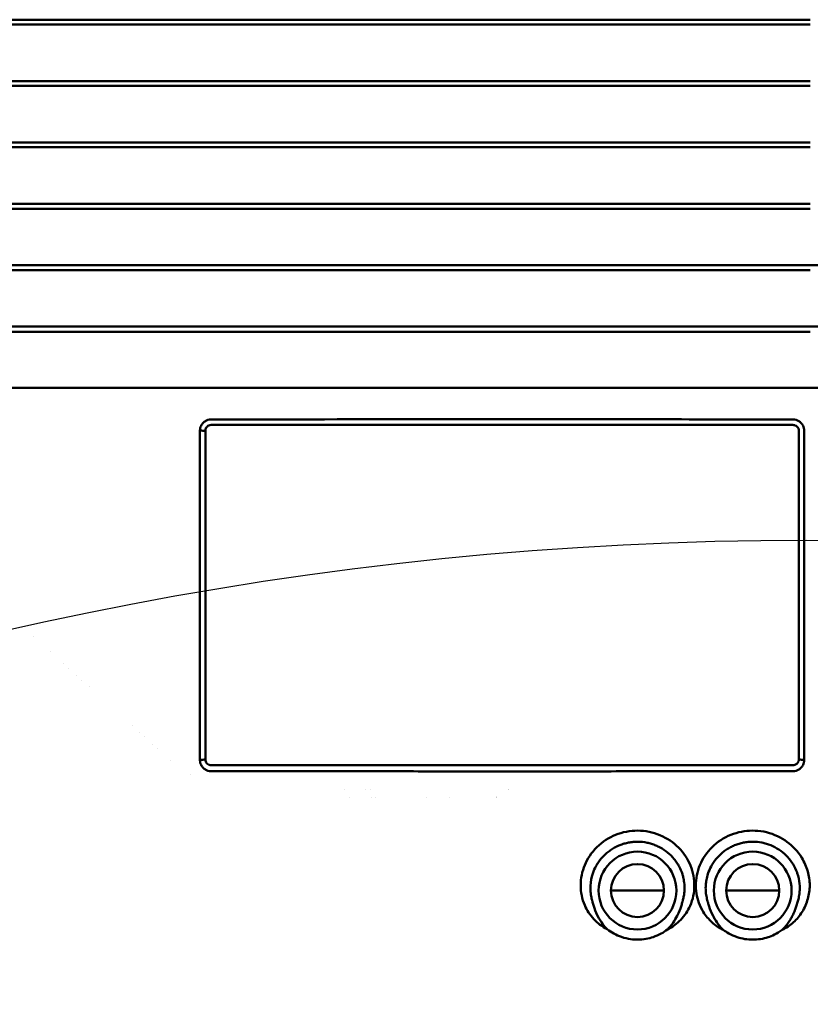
# Model space of a CAD drawing. Header units: millimetres. Extents: x 0 to 14369, y -869 to 2970.
# Tile 276 of 656: x 1846 to 1915, y 568 to 653. Entities that reach past the tile are written whole.
import ezdxf

# ---------------------------------------------------------------- set-up
doc = ezdxf.new("R2010")
doc.units = ezdxf.units.MM
doc.header["$LTSCALE"] = 10
doc.layers.add('Detailumgrenzung (ISO)', color=7, linetype='Continuous', lineweight=25)
doc.layers.add('Sichtbar (ISO)', color=7, linetype='Continuous', lineweight=50)

# ---------------------------------------------------------------- blocks, each defined once
blk = doc.blocks.new('2DDetail3')
at = {"layer": 'Detailumgrenzung (ISO)'}
blk.add_circle((191.4219, 29.8398), 30.9875, dxfattribs=at)

msp = doc.modelspace()

# ---------------------------------------------------------------- linework, layer by layer
at = {"layer": 'Sichtbar (ISO)'}
for p, q in [((1914.518, 653.4), (1813.51, 653.4)), ((1813.553, 652.984), (1914.518, 652.984)), ((1914.518, 648.072), (1813.55, 648.072)), ((1813.56, 647.661), (1914.518, 647.661)), ((1813.538, 642.335), (1914.518, 642.335)), ((1914.518, 642.747), (1813.561, 642.747)), ((1813.487, 637.006), (1914.518, 637.006)), ((1914.518, 637.425), (1813.543, 637.425)), ((1914.518, 632.106), (1813.496, 632.106)), ((1914.518, 632.106), (2015.54, 632.106)), ((1813.406, 631.674), (1914.518, 631.674)), ((1914.518, 626.79), (1813.419, 626.79)), ((1914.518, 626.79), (2015.616, 626.79)), ((1813.296, 626.338), (1914.518, 626.338)), ((1914.518, 621.477), (1813.315, 621.477)), ((1914.518, 621.477), (2015.721, 621.477)), ((1862.518, 618.255), (1913.018, 618.255)), ((1862.018, 617.755), (1862.018, 589.255)), ((1913.518, 589.255), (1913.518, 617.755)), ((1847.092, 599.958), (1847.092, 599.958)), ((1848.588, 598.604), (1848.588, 598.604)), ((1849.739, 597.563), (1849.739, 597.563)), ((1850.161, 597.181), (1850.161, 597.181)), ((1850.851, 596.556), (1850.851, 596.556)), ((1851.312, 596.14), (1851.312, 596.139)), ((1851.954, 595.558), (1851.954, 595.558)), ((1855.654, 592.208), (1855.654, 592.208)), ((1856.297, 591.627), (1856.297, 591.626)), ((1856.757, 591.21), (1856.757, 591.21)), ((1857.447, 590.585), (1857.447, 590.585)), ((1857.869, 590.203), (1857.869, 590.203)), ((1859.019, 589.161), (1859.019, 589.161)), ((1913.018, 588.755), (1862.518, 588.755)), ((1860.701, 587.929), (1860.701, 587.929)), ((1874.051, 586.64), (1874.053, 586.638)), ((1875.952, 586.638), (1875.95, 586.64)), ((1876.313, 586.64), (1876.315, 586.638)), ((1874.53, 585.954), (1874.53, 585.953)), ((1876.429, 585.953), (1876.429, 585.954)), ((1876.792, 585.954), (1876.792, 585.954)), ((1881.187, 585.955), (1881.187, 585.954)), ((1883.187, 585.955), (1883.181, 585.956)), ((1901.818, 577.885), (1897.218, 577.885)), ((1897.218, 577.885), (1901.818, 577.885)), ((1907.218, 577.885), (1911.818, 577.885)), ((1911.818, 577.885), (1907.218, 577.885))]:
    msp.add_line(p, q, dxfattribs=at)
for centre, radius in [((1899.518, 577.885), 3.375), ((1909.518, 577.885), 3.375), ((1899.518, 577.885), 2.3), ((1909.518, 577.885), 2.3)]:
    msp.add_circle(centre, radius, dxfattribs=at)
for start, end in [(115.66935, 115.68086), (130.14037, 130.16279)]:
    msp.add_arc((1890.518, 582.135), 5, start, end, dxfattribs=at)
for points, knots in [([(1862.517, 618.737), (1862.517, 618.737), (1862.517, 618.737), (1862.517, 618.737), (1862.516, 618.737), (1862.516, 618.737), (1862.516, 618.737), (1862.516, 618.737), (1862.516, 618.737), (1862.516, 618.737), (1862.516, 618.737), (1862.424, 618.737), (1862.334, 618.724), (1862.165, 618.674), (1862.088, 618.64), (1861.951, 618.556), (1861.89, 618.508), (1861.758, 618.376), (1861.694, 618.285), (1861.616, 618.12), (1861.591, 618.05), (1861.56, 617.909), (1861.553, 617.839), (1861.553, 617.768)], [0.0000219, 0.0000219, 0.0000219, 0.0000219, 0.0000238, 0.0000238, 0.0000346, 0.0000346, 0.0000456, 0.0000456, 0.0000665, 0.0000665, 0.000094, 0.000094, 0.0275602, 0.0275602, 0.0528237, 0.0528237, 0.0759223, 0.0759223, 0.1087545, 0.1087545, 0.1309472, 0.1309472, 0.1519566, 0.1519566, 0.1519566, 0.1519566]), ([(1862.518, 618.255), (1862.452, 618.255), (1862.386, 618.241), (1862.265, 618.191), (1862.21, 618.154), (1862.118, 618.062), (1862.081, 618.007), (1862.043, 617.916), (1862.034, 617.885), (1862.021, 617.82), (1862.018, 617.787), (1862.018, 617.755)], [-0.07882097, -0.07882097, -0.07882097, -0.07882097, -0.05896608, -0.05896608, -0.03938276, -0.03938276, -0.01978264, -0.01978264, -0.00987698, -0.00987698, -0.000001, -0.000001, -0.000001, -0.000001]), ([(1913.018, 618.737), (1909.325, 618.741), (1905.632, 618.745), (1899.675, 618.748), (1897.411, 618.749), (1894.159, 618.75), (1893.171, 618.75), (1891.431, 618.751), (1890.679, 618.751), (1889.207, 618.751), (1888.487, 618.751), (1887.059, 618.751), (1886.351, 618.751), (1884.853, 618.751), (1884.064, 618.751), (1882.186, 618.75), (1881.098, 618.75), (1874.178, 618.748), (1868.347, 618.743), (1862.517, 618.737)], [-5.050149, -5.050149, -5.050149, -5.050149, -3.942309, -3.942309, -3.263106, -3.263106, -2.966687, -2.966687, -2.741142, -2.741142, -2.525095, -2.525095, -2.312657, -2.312657, -2.075793, -2.075793, -1.749309, -1.749309, -0.000051, -0.000051, -0.000051, -0.000051]), ([(1913.982, 617.768), (1913.982, 617.839), (1913.974, 617.909), (1913.943, 618.051), (1913.919, 618.122), (1913.839, 618.287), (1913.776, 618.378), (1913.643, 618.51), (1913.582, 618.558), (1913.445, 618.641), (1913.367, 618.676), (1913.199, 618.724), (1913.109, 618.737), (1913.018, 618.737), (1913.018, 618.737), (1913.018, 618.737), (1913.018, 618.737), (1913.018, 618.737), (1913.018, 618.737), (1913.018, 618.737), (1913.018, 618.737), (1913.018, 618.737)], [0.0000349, 0.0000349, 0.0000349, 0.0000349, 0.021222, 0.021222, 0.0435562, 0.0435562, 0.0764672, 0.0764672, 0.0996149, 0.0996149, 0.1249825, 0.1249825, 0.1523145, 0.1523145, 0.1523385, 0.1523385, 0.1523615, 0.1523615, 0.1523722, 0.1523722, 0.1523802, 0.1523802, 0.1523802, 0.1523802]), ([(1913.018, 618.255), (1913.051, 618.255), (1913.084, 618.251), (1913.149, 618.238), (1913.181, 618.228), (1913.272, 618.19), (1913.327, 618.153), (1913.419, 618.06), (1913.455, 618.006), (1913.505, 617.885), (1913.518, 617.82), (1913.518, 617.755)], [0.00000156, 0.00000156, 0.00000156, 0.00000156, 0.00996566, 0.00996566, 0.01996553, 0.01996553, 0.03959101, 0.03959101, 0.05921548, 0.05921548, 0.07888263, 0.07888263, 0.07888263, 0.07888263]), ([(1861.553, 617.768), (1861.553, 615.38), (1861.553, 612.992), (1861.553, 608.214), (1861.553, 605.825), (1861.553, 598.686), (1861.553, 593.975), (1861.553, 589.199)], [0.000036, 0.000036, 0.000036, 0.000036, 0.716746, 0.716746, 1.43421, 1.43421, 2.865115, 2.865115, 2.865115, 2.865115]), ([(1861.553, 617.768), (1861.554, 617.768), (1861.555, 617.768), (1861.568, 617.768), (1861.77, 617.762), (1861.863, 617.759), (1861.94, 617.757), (1862.018, 617.755)], [-0.00032049, -0.00032049, -0.00032049, -0.00032049, 0, 0, 0.00548495, 0.00548495, 0.03325082, 0.03325082, 0.03325082, 0.03325082]), ([(1913.982, 589.199), (1913.982, 593.973), (1913.982, 598.682), (1913.982, 605.82), (1913.982, 608.209), (1913.982, 612.99), (1913.982, 615.379), (1913.982, 617.768)], [0.000034, 0.000034, 0.000034, 0.000034, 1.441609, 1.441609, 2.165078, 2.165078, 2.887785, 2.887785, 2.887785, 2.887785]), ([(1861.553, 589.199), (1861.554, 589.2), (1861.554, 589.2), (1861.632, 589.209), (1861.709, 589.218), (1861.863, 589.236), (1861.94, 589.245), (1862.018, 589.255)], [-0.06700938, -0.06700938, -0.06700938, -0.06700938, -0.0666958, -0.0666958, -0.03348699, -0.03348699, -0.000001, -0.000001, -0.000001, -0.000001]), ([(1861.553, 589.199), (1861.553, 589.129), (1861.56, 589.06), (1861.592, 588.919), (1861.616, 588.849), (1861.695, 588.684), (1861.759, 588.594), (1861.891, 588.462), (1861.952, 588.415), (1862.089, 588.331), (1862.167, 588.298), (1862.334, 588.249), (1862.425, 588.236), (1862.516, 588.236), (1862.516, 588.236), (1862.516, 588.236), (1862.516, 588.236), (1862.516, 588.236), (1862.516, 588.236), (1862.517, 588.236), (1862.517, 588.236), (1862.517, 588.236)], [0.000051, 0.000051, 0.000051, 0.000051, 0.021222, 0.021222, 0.0435447, 0.0435447, 0.0764791, 0.0764791, 0.0996063, 0.0996063, 0.1249764, 0.1249764, 0.1524853, 0.1524853, 0.1525094, 0.1525094, 0.1525326, 0.1525326, 0.1525434, 0.1525434, 0.1525486, 0.1525486, 0.1525486, 0.1525486]), ([(1862.518, 588.755), (1862.463, 588.755), (1862.409, 588.763), (1862.341, 588.787), (1862.324, 588.793), (1862.248, 588.829), (1862.194, 588.868), (1862.106, 588.964), (1862.071, 589.02), (1862.028, 589.137), (1862.018, 589.196), (1862.018, 589.255)], [0.00000264, 0.00000264, 0.00000264, 0.00000264, 0.01631812, 0.01631812, 0.02176599, 0.02176599, 0.04152135, 0.04152135, 0.0613771, 0.0613771, 0.07943891, 0.07943891, 0.07943891, 0.07943891]), ([(1913.018, 588.755), (1913.067, 588.755), (1913.116, 588.762), (1913.211, 588.791), (1913.255, 588.812), (1913.323, 588.857), (1913.348, 588.878), (1913.418, 588.947), (1913.454, 589.002), (1913.492, 589.092), (1913.502, 589.124), (1913.514, 589.189), (1913.518, 589.222), (1913.518, 589.255)], [-0.07966828, -0.07966828, -0.07966828, -0.07966828, -0.0648279, -0.0648279, -0.05000759, -0.05000759, -0.04015207, -0.04015207, -0.02025765, -0.02025765, -0.01011768, -0.01011768, -0.000001, -0.000001, -0.000001, -0.000001]), ([(1913.018, 588.235), (1913.018, 588.235), (1913.018, 588.235), (1913.018, 588.235), (1913.018, 588.235), (1913.018, 588.235), (1913.018, 588.235), (1913.018, 588.235), (1913.018, 588.235), (1913.111, 588.235), (1913.202, 588.248), (1913.371, 588.298), (1913.448, 588.332), (1913.585, 588.416), (1913.646, 588.464), (1913.777, 588.595), (1913.841, 588.685), (1913.919, 588.85), (1913.943, 588.92), (1913.974, 589.06), (1913.982, 589.129), (1913.982, 589.199)], [0.000032, 0.000032, 0.000032, 0.000032, 0.0000395, 0.0000395, 0.0000502, 0.0000502, 0.0000733, 0.0000733, 0.0000973, 0.0000973, 0.0278384, 0.0278384, 0.0532057, 0.0532057, 0.0765125, 0.0765125, 0.109743, 0.109743, 0.1321638, 0.1321638, 0.1533979, 0.1533979, 0.1533979, 0.1533979]), ([(1913.518, 589.255), (1913.595, 589.245), (1913.672, 589.236), (1913.826, 589.218), (1913.903, 589.209), (1913.98, 589.2), (1913.98, 589.2), (1913.982, 589.199)], [-0.06661294, -0.06661294, -0.06661294, -0.06661294, -0.03312347, -0.03312347, 0, 0, 0.0003201, 0.0003201, 0.0003201, 0.0003201]), ([(1862.517, 588.236), (1868.375, 588.229), (1874.234, 588.225), (1881.167, 588.223), (1882.24, 588.222), (1884.095, 588.222), (1884.876, 588.222), (1886.361, 588.222), (1887.064, 588.222), (1888.481, 588.222), (1889.195, 588.222), (1890.657, 588.222), (1891.405, 588.222), (1893.139, 588.222), (1894.125, 588.222), (1897.377, 588.223), (1899.642, 588.224), (1905.61, 588.228), (1909.314, 588.231), (1913.018, 588.235)], [-5.050148, -5.050148, -5.050148, -5.050148, -3.292487, -3.292487, -2.970413, -2.970413, -2.736071, -2.736071, -2.52509, -2.52509, -2.310959, -2.310959, -2.086498, -2.086498, -1.790665, -1.790665, -1.111109, -1.111109, -0.000032, -0.000032, -0.000032, -0.000032]), ([(1896.88, 574.537), (1896.446, 574.757), (1896.056, 575.052), (1895.393, 575.764), (1895.127, 576.177), (1894.706, 577.165), (1894.589, 577.746), (1894.589, 578.94), (1894.713, 579.54), (1895.17, 580.631), (1895.513, 581.171), (1896.497, 582.138), (1897.057, 582.481), (1898.221, 582.955), (1898.876, 583.082), (1900.202, 583.077), (1900.858, 582.945), (1902.11, 582.422), (1902.646, 582.044), (1903.523, 581.163), (1903.878, 580.63), (1904.346, 579.477), (1904.462, 578.87), (1904.443, 577.719), (1904.336, 577.135), (1903.882, 576.115), (1903.613, 575.71), (1902.942, 575.008), (1902.55, 574.72), (1902.116, 574.507)], [-2.594924, -2.594924, -2.594924, -2.594924, -2.441943, -2.441943, -2.288118, -2.288118, -2.102669, -2.102669, -1.911499, -1.911499, -1.728906, -1.728906, -1.543633, -1.543633, -1.339187, -1.339187, -1.134734, -1.134734, -0.92087, -0.92087, -0.697591, -0.697591, -0.481732, -0.481732, -0.291421, -0.291421, -0.145844, -0.145844, -0.000595, -0.000595, -0.000595, -0.000595]), ([(1906.948, 574.485), (1906.595, 574.656), (1906.27, 574.875), (1905.69, 575.399), (1905.439, 575.7), (1904.927, 576.523), (1904.725, 577.072), (1904.542, 578.239), (1904.571, 578.847), (1904.871, 580.041), (1905.147, 580.613), (1905.915, 581.632), (1906.405, 582.064), (1907.522, 582.719), (1908.141, 582.935), (1909.388, 583.117), (1910.048, 583.102), (1911.402, 582.772), (1911.994, 582.48), (1913.01, 581.74), (1913.452, 581.262), (1914.004, 580.349), (1914.175, 579.957), (1914.399, 579.154), (1914.456, 578.746), (1914.485, 578.335)], [-2.007009, -2.007009, -2.007009, -2.007009, -1.888051, -1.888051, -1.76869, -1.76869, -1.591791, -1.591791, -1.407321, -1.407321, -1.215785, -1.215785, -1.019781, -1.019781, -0.823766, -0.823766, -0.638547, -0.638547, -0.452755, -0.452755, -0.257548, -0.257548, -0.128606, -0.128606, -0.00432, -0.00432, -0.00432, -0.00432]), ([(1903.486, 577.164), (1903.501, 577.222), (1903.514, 577.281), (1903.538, 577.399), (1903.548, 577.458), (1903.575, 577.636), (1903.588, 577.755), (1903.609, 578.112), (1903.601, 578.35), (1903.552, 578.742), (1903.523, 578.897), (1903.464, 579.135), (1903.44, 579.222), (1903.34, 579.532), (1903.248, 579.751), (1903.075, 580.075), (1903.008, 580.188), (1902.9, 580.351), (1902.862, 580.405), (1902.784, 580.51), (1902.744, 580.563), (1902.363, 581.029), (1901.945, 581.373), (1901.357, 581.689), (1901.237, 581.746), (1900.991, 581.849), (1900.865, 581.895), (1900.608, 581.974), (1900.478, 582.008), (1900.082, 582.088), (1899.815, 582.116), (1899.48, 582.118), (1899.413, 582.117), (1899.278, 582.112), (1899.211, 582.107), (1899.011, 582.089), (1898.88, 582.071), (1898.617, 582.021), (1898.487, 581.99), (1898.23, 581.915), (1898.103, 581.871), (1897.854, 581.771), (1897.732, 581.715), (1897.495, 581.592), (1897.381, 581.525), (1897.159, 581.38), (1897.051, 581.303), (1896.843, 581.137), (1896.743, 581.048), (1896.458, 580.771), (1896.289, 580.57), (1896.065, 580.246), (1895.996, 580.134), (1895.817, 579.81), (1895.72, 579.591), (1895.528, 579.022), (1895.46, 578.664), (1895.432, 578.12), (1895.436, 577.938), (1895.456, 577.71), (1895.461, 577.664), (1895.475, 577.55), (1895.486, 577.481), (1895.511, 577.343), (1895.525, 577.275), (1895.541, 577.207)], [-1.464628, -1.464628, -1.464628, -1.464628, -1.446987, -1.446987, -1.429406, -1.429406, -1.394144, -1.394144, -1.32392, -1.32392, -1.277535, -1.277535, -1.250739, -1.250739, -1.179792, -1.179792, -1.140302, -1.140302, -1.120627, -1.120627, -1.100773, -1.100773, -0.939341, -0.939341, -0.899411, -0.899411, -0.858785, -0.858785, -0.818036, -0.818036, -0.736885, -0.736885, -0.71659, -0.71659, -0.696167, -0.696167, -0.655945, -0.655945, -0.615525, -0.615525, -0.574936, -0.574936, -0.534206, -0.534206, -0.493982, -0.493982, -0.453655, -0.453655, -0.413325, -0.413325, -0.333934, -0.333934, -0.294218, -0.294218, -0.22163, -0.22163, -0.111601, -0.111601, -0.056193, -0.056193, -0.042152, -0.042152, -0.021012, -0.021012, -0.000047, -0.000047, -0.000047, -0.000047]), ([(1913.483, 577.144), (1913.52, 577.291), (1913.549, 577.441), (1913.588, 577.74), (1913.599, 577.891), (1913.606, 578.339), (1913.577, 578.636), (1913.497, 579.01), (1913.476, 579.093), (1913.427, 579.267), (1913.397, 579.359), (1913.183, 579.948), (1912.904, 580.406), (1912.457, 580.892), (1912.363, 580.984), (1912.067, 581.25), (1911.85, 581.409), (1911.39, 581.681), (1911.148, 581.793), (1910.772, 581.927), (1910.644, 581.965), (1910.449, 582.013), (1910.383, 582.028), (1910.054, 582.093), (1909.786, 582.119), (1909.451, 582.119), (1909.384, 582.117), (1909.25, 582.111), (1909.182, 582.106), (1908.983, 582.086), (1908.852, 582.067), (1908.59, 582.016), (1908.46, 581.983), (1908.202, 581.906), (1908.076, 581.862), (1907.827, 581.76), (1907.706, 581.703), (1907.47, 581.579), (1907.356, 581.511), (1907.134, 581.365), (1907.027, 581.286), (1906.51, 580.867), (1906.165, 580.453), (1905.798, 579.774), (1905.703, 579.553), (1905.573, 579.155), (1905.529, 578.979), (1905.472, 578.667), (1905.455, 578.53), (1905.437, 578.291), (1905.434, 578.188), (1905.435, 577.931), (1905.445, 577.776), (1905.473, 577.545), (1905.485, 577.467), (1905.514, 577.312), (1905.531, 577.235), (1905.55, 577.159)], [-1.472876, -1.472876, -1.472876, -1.472876, -1.427495, -1.427495, -1.381836, -1.381836, -1.292171, -1.292171, -1.266728, -1.266728, -1.237835, -1.237835, -1.078186, -1.078186, -1.03881, -1.03881, -0.957995, -0.957995, -0.877928, -0.877928, -0.837821, -0.837821, -0.817504, -0.817504, -0.736375, -0.736375, -0.716069, -0.716069, -0.695651, -0.695651, -0.655492, -0.655492, -0.61508, -0.61508, -0.574482, -0.574482, -0.533807, -0.533807, -0.493559, -0.493559, -0.453234, -0.453234, -0.29173, -0.29173, -0.219104, -0.219104, -0.164721, -0.164721, -0.123894, -0.123894, -0.093422, -0.093422, -0.047089, -0.047089, -0.023616, -0.023616, -0.000047, -0.000047, -0.000047, -0.000047]), ([(1914.485, 578.335), (1914.458, 577.938), (1914.405, 577.543), (1914.191, 576.765), (1914.027, 576.385), (1913.602, 575.7), (1913.348, 575.395), (1912.761, 574.866), (1912.431, 574.645), (1912.074, 574.474)], [-0.4851056, -0.4851056, -0.4851056, -0.4851056, -0.3640693, -0.3640693, -0.2389102, -0.2389102, -0.1191981, -0.1191981, -0.0000466, -0.0000466, -0.0000466, -0.0000466]), ([(1896.88, 574.537), (1896.658, 574.769), (1896.343, 575.137), (1895.894, 576.031), (1895.793, 576.318), (1895.689, 576.649), (1895.654, 576.771), (1895.615, 576.917), (1895.608, 576.943), (1895.596, 576.989), (1895.591, 577.009), (1895.585, 577.032), (1895.584, 577.036), (1895.569, 577.095), (1895.555, 577.151), (1895.541, 577.207)], [-0.2511857, -0.2511857, -0.2511857, -0.2511857, -0.1357222, -0.1357222, -0.070148, -0.070148, -0.0326391, -0.0326391, -0.0245744, -0.0245744, -0.018446, -0.018446, -0.0172932, -0.0172932, -0.0000133, -0.0000133, -0.0000133, -0.0000133]), ([(1903.486, 577.164), (1903.473, 577.114), (1903.461, 577.064), (1903.446, 577.007), (1903.444, 577), (1903.437, 576.974), (1903.432, 576.955), (1903.42, 576.911), (1903.413, 576.886), (1903.373, 576.743), (1903.339, 576.625), (1903.226, 576.275), (1903.124, 576.002), (1902.76, 575.289), (1902.486, 574.881), (1902.116, 574.507)], [-0.3849203, -0.3849203, -0.3849203, -0.3849203, -0.3605166, -0.3605166, -0.3570307, -0.3570307, -0.3477755, -0.3477755, -0.3355957, -0.3355957, -0.2776311, -0.2776311, -0.1593314, -0.1593314, -0.0006371, -0.0006371, -0.0006371, -0.0006371]), ([(1906.948, 574.485), (1906.505, 574.925), (1906.233, 575.375), (1905.935, 575.958), (1905.83, 576.226), (1905.704, 576.615), (1905.672, 576.72), (1905.634, 576.851), (1905.626, 576.879), (1905.615, 576.917), (1905.612, 576.928), (1905.607, 576.947), (1905.604, 576.957), (1905.584, 577.03), (1905.567, 577.094), (1905.55, 577.159)], [-0.2626319, -0.2626319, -0.2626319, -0.2626319, -0.1582325, -0.1582325, -0.067128, -0.067128, -0.0347122, -0.0347122, -0.0260772, -0.0260772, -0.0228171, -0.0228171, -0.0199587, -0.0199587, -0.0000122, -0.0000122, -0.0000122, -0.0000122]), ([(1913.483, 577.144), (1913.467, 577.08), (1913.45, 577.016), (1913.433, 576.953), (1913.417, 576.894), (1913.401, 576.836), (1913.384, 576.778), (1913.366, 576.719), (1913.348, 576.66), (1913.33, 576.601), (1913.311, 576.542), (1913.291, 576.483), (1913.271, 576.424), (1913.25, 576.364), (1913.229, 576.305), (1913.206, 576.246), (1913.193, 576.212), (1913.18, 576.178), (1913.166, 576.143), (1913.132, 576.058), (1913.096, 575.973), (1913.058, 575.89), (1913.002, 575.768), (1912.941, 575.648), (1912.876, 575.531), (1912.817, 575.425), (1912.754, 575.321), (1912.689, 575.222), (1912.679, 575.207), (1912.668, 575.191), (1912.658, 575.176), (1912.577, 575.055), (1912.491, 574.941), (1912.402, 574.833), (1912.305, 574.716), (1912.205, 574.606), (1912.103, 574.502), (1912.093, 574.493), (1912.083, 574.483), (1912.074, 574.474)], [0, 0, 0, 0, 0.0626629, 0.0626629, 0.0626629, 0.1201896, 0.1201896, 0.1201896, 0.1786624, 0.1786624, 0.1786624, 0.2380023, 0.2380023, 0.2380023, 0.2981151, 0.2981151, 0.2981151, 0.3333333, 0.3333333, 0.3333333, 0.4209291, 0.4209291, 0.4209291, 0.5493147, 0.5493147, 0.5493147, 0.6666667, 0.6666667, 0.6666667, 0.6850868, 0.6850868, 0.6850868, 0.8296618, 0.8296618, 0.8296618, 0.9853621, 0.9853621, 0.9853621, 0.9998835, 0.9998835, 0.9998835, 0.9998835]), ([(1902.114, 574.505), (1901.787, 574.257), (1901.377, 574.017), (1900.499, 573.725), (1900.035, 573.627), (1899.186, 573.631), (1898.697, 573.665), (1897.676, 574.017), (1897.258, 574.243), (1896.885, 574.534)], [-1.053894, -1.053894, -1.053894, -1.053894, -0.635839, -0.635839, -0.324211, -0.324211, -0.142062, -0.142062, 0, 0, 0, 0]), ([(1912.074, 574.474), (1911.612, 574.13), (1911.179, 573.949), (1910.423, 573.7), (1909.971, 573.628), (1909.057, 573.629), (1908.603, 573.702), (1907.62, 574.028), (1907.219, 574.282), (1906.95, 574.484)], [-0.32143, -0.32143, -0.32143, -0.32143, -0.262286, -0.262286, -0.1819353, -0.1819353, -0.1013096, -0.1013096, 0, 0, 0, 0])]:
    msp.add_open_spline(points, degree=3, knots=knots, dxfattribs=at)
for points in [[(1896.885, 574.534), (1896.884, 574.535), (1896.882, 574.536), (1896.88, 574.537)], [(1902.116, 574.507), (1902.115, 574.507), (1902.115, 574.506), (1902.114, 574.505)], [(1906.95, 574.484), (1906.949, 574.484), (1906.948, 574.485), (1906.948, 574.485)]]:
    msp.add_open_spline(points, degree=3, dxfattribs=at)

# ---------------------------------------------------------------- block references
at = {"layer": 'Detailumgrenzung (ISO)', "xscale": 10, "yscale": 10, "zscale": 10}
msp.add_blockref('2DDetail3', (0, 0), dxfattribs=at)

doc.saveas('drawing.dxf')
